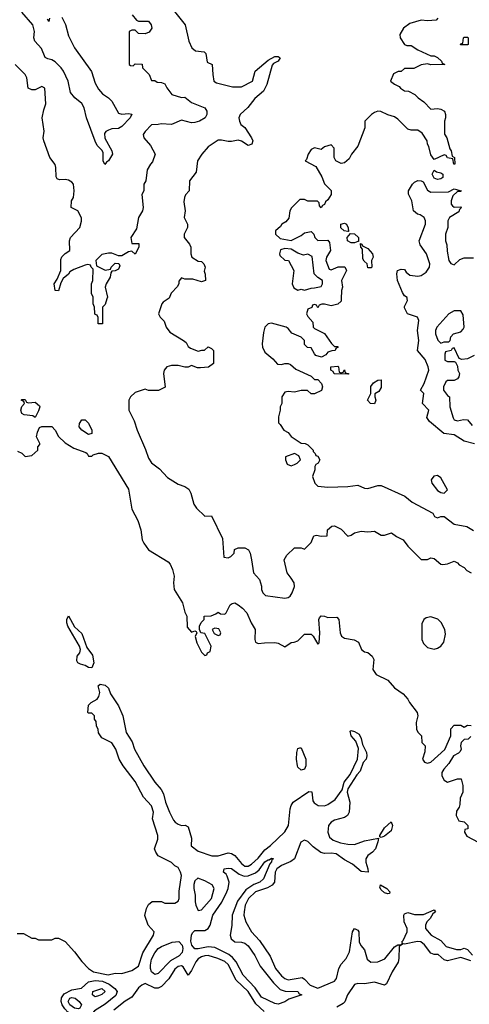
# Model space of a CAD drawing. Header units: inches. Extents: x 2380053 to 2584298, y 380219 to 546618.
# Tile 598 of 656: x 2522596 to 2525300, y 475754 to 481680. Entities that reach past the tile are written whole.
import ezdxf

# ---------------------------------------------------------------- set-up
doc = ezdxf.new("R2010")
doc.units = ezdxf.units.IN
doc.header["$MEASUREMENT"] = 0
doc.layers.add('C5427', color=7, linetype='Continuous')
doc.layers.add('C5428', color=7, linetype='Continuous')

msp = doc.modelspace()

# ---------------------------------------------------------------- linework, layer by layer
at = {"layer": 'C5427', "color": 2}
for points, elevation in [([(2523121.3, 480000), (2523110, 479966), (2523094, 479950), (2523094, 479850), (2523069.2, 479849.2), (2523067.3, 479887.3), (2523062, 479902), (2523050, 479906), (2523047.3, 479912.7), (2523046, 479950), (2523038, 479970), (2523038, 480000)], 34), ([(2523488.5, 480000), (2523459.6, 479980.4), (2523452, 479970), (2523431.3, 479910), (2523442, 479890), (2523466, 479866), (2523478, 479830), (2523499.8, 479799.8), (2523582, 479750), (2523596.9, 479736.9), (2523610, 479714), (2523623.6, 479703.6), (2523670, 479684.7), (2523692, 479692), (2523708, 479692), (2523728.9, 479711.1), (2523750, 479702), (2523762, 479690), (2523762, 479610), (2523731.3, 479588.7), (2523684.7, 479584.7), (2523664.7, 479584.7), (2523630, 479598), (2523610, 479588.7), (2523590, 479589), (2523550, 479599), (2523510, 479599), (2523482, 479590), (2523464.7, 479570), (2523461, 479550), (2523471.1, 479468.9), (2523431.1, 479448.9), (2523371.1, 479448.9), (2523350, 479455.3), (2523290, 479435.3), (2523262, 479410), (2523252, 479390), (2523252, 479330), (2523285.4, 479265.4), (2523302.8, 479210), (2523353.7, 479093.7), (2523370, 479042), (2523390, 479012), (2523436.9, 478976.9), (2523484.5, 478924.5), (2523550, 478884.7), (2523590, 478871.3), (2523614.4, 478854.4), (2523626, 478830), (2523643.5, 478763.5), (2523659.8, 478739.8), (2523710, 478692), (2523750, 478694), (2523816.9, 478556.9), (2523824.7, 478444.7), (2523850, 478442), (2523866, 478450), (2523886, 478470), (2523888.9, 478491.1), (2523910, 478502), (2523950, 478502), (2523972, 478490), (2523982, 478470), (2523991.3, 478430), (2524002, 478350), (2524038, 478310), (2524050.9, 478270.9), (2524051, 478250), (2524058.8, 478230), (2524074, 478214), (2524190, 478199.1), (2524210, 478202), (2524224, 478210), (2524236, 478230), (2524249.2, 478269.2), (2524246.6, 478290), (2524230, 478319), (2524204, 478350), (2524186, 478430), (2524203.1, 478456.9), (2524250, 478502), (2524290, 478502), (2524310, 478494), (2524350, 478534), (2524366, 478574), (2524382, 478578), (2524410, 478572), (2524446, 478574), (2524448, 478610), (2524472.7, 478632.7), (2524490, 478634), (2524530, 478614), (2524570, 478572), (2524590, 478578), (2524609.4, 478590.6), (2524650, 478601), (2524690, 478598), (2524730, 478602), (2524770, 478578), (2524790, 478578), (2524831.6, 478591.6), (2524862, 478570), (2524902, 478550), (2524930, 478512), (2525010, 478432), (2525048.4, 478431.6), (2525070, 478442), (2525090, 478438), (2525130, 478402), (2525141, 478401), (2525170, 478406), (2525210, 478422), (2525230, 478412), (2525239.6, 478399.6), (2525270, 478382), (2525285.4, 478365.4), (2525311.1, 478351.1)], 38), ([(2524530.3, 480000), (2524530, 479986), (2524510, 479968), (2524470, 479958), (2524430, 479968), (2524412.7, 479967.3), (2524398, 479962), (2524390, 479946), (2524382, 479962), (2524370, 479966), (2524358, 479962), (2524352.7, 479947.3), (2524330, 479938), (2524322, 479910), (2524330, 479894), (2524359.6, 479859.6), (2524362, 479830), (2524370, 479822), (2524430, 479792), (2524471.6, 479731.6), (2524490, 479714), (2524510, 479714), (2524512, 479710), (2524498, 479702), (2524494, 479690), (2524472.7, 479687.3), (2524450, 479678), (2524436.9, 479663.1), (2524411.6, 479648.4), (2524378, 479658), (2524368.4, 479668.4), (2524350, 479706), (2524327.3, 479707.3), (2524310, 479726), (2524308.7, 479750), (2524290, 479768.7), (2524232.9, 479792.9), (2524210, 479822), (2524198, 479830), (2524110, 479853.2), (2524090, 479848.7), (2524070.9, 479829.1), (2524062, 479798), (2524054.8, 479730), (2524056, 479710), (2524070, 479678), (2524118.5, 479638.5), (2524147.5, 479607.5), (2524170, 479604.7), (2524190, 479611), (2524210, 479611), (2524225.4, 479605.4), (2524256.9, 479576.9), (2524350, 479534), (2524370, 479514), (2524390, 479514), (2524412, 479490), (2524418, 479470), (2524410.8, 479449.2), (2524370, 479428), (2524348.4, 479428.4), (2524327.3, 479447.3), (2524290, 479448), (2524250, 479438), (2524210, 479442), (2524190, 479438), (2524172, 479410), (2524172, 479370), (2524162, 479350), (2524162, 479330), (2524152, 479290), (2524152.7, 479252.7), (2524163.6, 479243.6), (2524184.7, 479210), (2524210, 479196), (2524230, 479171), (2524290, 479131.3), (2524314, 479130), (2524330, 479122), (2524362, 479090), (2524362, 479082), (2524374, 479070), (2524378, 479058), (2524390, 479054), (2524402, 479030), (2524391.3, 479010), (2524378, 479002), (2524371.3, 478990), (2524371, 478970), (2524358, 478930), (2524371.1, 478891.1), (2524390, 478872), (2524450, 478867.3), (2524570, 478870.4), (2524630, 478878), (2524670, 478861), (2524690, 478858.8), (2524750, 478877.3), (2524770, 478876.3), (2524911.9, 478811.9), (2524957.1, 478777.1), (2525081, 478710), (2525092, 478690), (2525110, 478682.8), (2525129.4, 478690.6), (2525150, 478690.6), (2525210, 478642.8), (2525284.7, 478630), (2525326.2, 478606.2)], 42), ([(2525332, 479128), (2525270, 479144), (2525210, 479182), (2525148, 479190), (2525062, 479262), (2525045.6, 479285.6), (2525058, 479330), (2525018, 479370), (2525026, 479430), (2525006, 479450), (2525028.9, 479491.1), (2525057.2, 479570), (2525054, 479590), (2525034.8, 479634.8), (2524989.3, 479690), (2524996, 479750), (2524988.9, 479808.9), (2524997.2, 479870), (2524988, 479890), (2524929.3, 479909.3), (2524910, 479946), (2524910, 479954), (2524928, 479990), (2524927.6, 480000)], 42), ([(2525330, 479659), (2525290, 479639), (2525254.6, 479634.6), (2525240.2, 479640.2), (2525210, 479706), (2525198, 479702), (2525191.6, 479688.4), (2525158, 479682), (2525152.7, 479667.3), (2525154, 479630), (2525170, 479622), (2525210, 479622), (2525218, 479618), (2525230, 479594), (2525231, 479570), (2525241, 479550), (2525238, 479530), (2525230, 479518), (2525210, 479508.7), (2525170, 479508), (2525159.6, 479500.4), (2525144.7, 479470), (2525146, 479450), (2525170, 479418), (2525182, 479410), (2525182.8, 479350), (2525202.8, 479282.8), (2525210, 479272), (2525230, 479264.7), (2525266.3, 479273.7), (2525290, 479270.8), (2525318.5, 479238.5)], 42), ([(2522583.6, 479083.6), (2522610, 479072), (2522630, 479052), (2522670, 479058), (2522706, 479090), (2522706, 479110), (2522716.4, 479123.6), (2522718, 479130), (2522698, 479170), (2522703.1, 479196.9), (2522715.3, 479224.7), (2522728.9, 479231.1), (2522790, 479230.8), (2522810.5, 479210.5), (2522830, 479171), (2522870, 479134), (2522921.1, 479101.1), (2522994.4, 479074.4), (2523002, 479070), (2523010, 479054), (2523030, 479054), (2523038, 479062), (2523070, 479072), (2523090, 479072), (2523130.9, 479050.9), (2523250, 478854), (2523270, 478734), (2523306.4, 478666.4), (2523324.7, 478610), (2523332, 478550), (2523342, 478530), (2523371, 478490), (2523490, 478418), (2523502, 478402), (2523516, 478370), (2523526, 478330), (2523521, 478290), (2523524.7, 478250), (2523576, 478170), (2523590, 478114), (2523602, 478090), (2523603.6, 478023.6), (2523630, 477994), (2523650, 478002), (2523658, 477998), (2523662, 477990), (2523652, 477968), (2523661, 477930), (2523690, 477874), (2523710, 477854), (2523722, 477858), (2523726, 477870), (2523742, 477878), (2523748, 477910), (2523710, 477986), (2523686, 477990), (2523678, 478010), (2523678, 478030), (2523688, 478052), (2523706, 478070), (2523706, 478090), (2523747.3, 478092.7), (2523776.4, 478103.6), (2523790, 478114), (2523803.6, 478103.6), (2523830, 478102), (2523838, 478110), (2523861.2, 478158.8), (2523873.6, 478166.4), (2523890, 478171), (2523910, 478158.8), (2523937.3, 478137.3), (2523962, 478110), (2523988, 478050), (2524012.7, 478010), (2524010.7, 477950), (2524014.4, 477934.4), (2524030, 477924.9), (2524069.6, 477930.4), (2524130.7, 477930.7), (2524150, 477927.3), (2524190, 477906), (2524230, 477932), (2524247.3, 477932.7), (2524270, 477942), (2524310, 477982), (2524350, 477982), (2524362, 477970), (2524390, 477922), (2524398, 477930), (2524402, 477990), (2524395.3, 478070), (2524400.2, 478079.8), (2524410, 478091.3), (2524430, 478091), (2524450, 478082.8), (2524504.7, 478084.7), (2524516, 478070), (2524524.7, 477990), (2524532, 477970), (2524550, 477958), (2524607.1, 477947.1), (2524634, 477934), (2524651.3, 477890), (2524670, 477876), (2524690.5, 477870.5), (2524716, 477850), (2524726, 477830), (2524721, 477770), (2524739.8, 477739.8), (2524810, 477704.7), (2524850, 477658), (2524902, 477622), (2524931.1, 477591.1), (2524941, 477570), (2524986.8, 477510), (2524990.8, 477490), (2524981, 477450), (2524982, 477410), (2524991.6, 477391.6), (2525012, 477370), (2525014, 477330), (2525034, 477310), (2525032.7, 477272.7), (2525018, 477230), (2525030, 477212), (2525050, 477206), (2525070, 477211.3), (2525152.7, 477287.3), (2525188.7, 477370), (2525188.4, 477411.6), (2525210, 477434), (2525250, 477434), (2525270, 477422), (2525290, 477434), (2525312, 477432)], 34), ([(2522580.4, 476179.6), (2522619.6, 476179.6), (2522670, 476152), (2522690, 476152), (2522710, 476142), (2522790, 476142), (2522810, 476152), (2522830, 476152), (2522870, 476131.3), (2522926, 476070), (2522970, 476011), (2523011, 475970), (2523041, 475950), (2523129, 475931), (2523170, 475941), (2523210, 475938.8), (2523270, 475957.3), (2523310, 475982.8), (2523337, 476063), (2523402, 476170), (2523405.2, 476190), (2523368.7, 476230), (2523349.1, 476289.1), (2523358, 476330), (2523370, 476354), (2523392.7, 476372.7), (2523450, 476372), (2523470, 476362), (2523530, 476362), (2523550, 476374), (2523555.3, 476390), (2523555.3, 476435.3), (2523568.7, 476530), (2523564, 476550), (2523550, 476578), (2523530, 476588), (2523510, 476608), (2523430, 476648), (2523415.3, 476670), (2523408, 476690), (2523427.3, 476747.3), (2523428, 476770), (2523395.3, 476870), (2523401.2, 476910), (2523390, 476948), (2523340.7, 477000.7), (2523290, 477094), (2523219, 477190), (2523194, 477230), (2523174, 477290), (2523150, 477328), (2523090, 477358), (2523070, 477388), (2523068.7, 477408.7), (2523058, 477430), (2523056.4, 477456.4), (2523046, 477470), (2523046, 477490), (2523030, 477506), (2523010, 477506), (2523006, 477510), (2523010, 477554), (2523026, 477570), (2523062, 477590), (2523072.5, 477607.5), (2523078, 477630), (2523069.1, 477670.9), (2523080.2, 477679.8), (2523110, 477674.8), (2523130, 477657.3), (2523142.4, 477622.4), (2523190.7, 477550), (2523217.3, 477490), (2523236.3, 477390), (2523273, 477333), (2523287.7, 477290), (2523343, 477190), (2523410, 477091.3), (2523447.5, 477047.5), (2523460.7, 477020.7), (2523473.4, 476970), (2523497.1, 476910), (2523522.3, 476862.3), (2523530.4, 476850.4), (2523550, 476837.3), (2523570, 476831), (2523591.6, 476831.6), (2523610, 476822), (2523630, 476754), (2523628, 476708), (2523670, 476674.9), (2523751.7, 476648.3), (2523790, 476646.7), (2523850, 476664.9), (2523870, 476660.7), (2523890.4, 476650.4), (2523930, 476600.7), (2523950, 476586), (2523970, 476586), (2523990, 476598), (2524030, 476634.4), (2524070, 476684.4), (2524105.2, 476710), (2524190, 476792.7), (2524212.4, 476830), (2524224, 476930), (2524229, 476950), (2524241.2, 476970), (2524335.3, 477035.3), (2524353, 477033), (2524358.8, 476978.8), (2524366.4, 476966.4), (2524390.7, 476950.7), (2524430, 476948), (2524450, 476955.5), (2524494.2, 476985.8), (2524534.8, 477045.2), (2524547.6, 477090), (2524583.3, 477136.7), (2524627.3, 477230), (2524634, 477294), (2524618.4, 477338.4), (2524589.3, 477370), (2524583.1, 477396.9), (2524590, 477402), (2524610, 477396), (2524638.8, 477378.8), (2524650, 477354), (2524657.3, 477317.3), (2524682, 477270), (2524684.9, 477250), (2524680.7, 477230), (2524662.8, 477210), (2524643.1, 477156.9), (2524624.4, 477135.6), (2524570.5, 477050), (2524566.8, 477030), (2524581.7, 476970), (2524578.7, 476910), (2524568, 476890), (2524550, 476878), (2524490, 476862.4), (2524469, 476851), (2524454.4, 476830), (2524450.3, 476790), (2524460.5, 476760.5), (2524482.2, 476742.2), (2524525.3, 476725.2), (2524570, 476717), (2524610, 476716.4), (2524670, 476738), (2524754, 476754), (2524751.3, 476731.3), (2524736.3, 476690), (2524718.8, 476670), (2524690.5, 476649.5), (2524677.3, 476630), (2524677.3, 476610), (2524691.1, 476568.9), (2524691.6, 476548.4), (2524650, 476554), (2524598.3, 476598.3), (2524550, 476623.7), (2524499.1, 476659.1), (2524470, 476663.5), (2524430, 476661.6), (2524408, 476668), (2524361.6, 476701.6), (2524330, 476733.3), (2524310, 476742.4), (2524287.2, 476730), (2524248.2, 476630), (2524227.1, 476612.9), (2524170, 476589.6), (2524143.1, 476570), (2524133.7, 476550), (2524128.2, 476490), (2524114, 476470), (2524085.8, 476454.2), (2524015.5, 476430), (2523972.7, 476390), (2523953, 476350), (2523945.5, 476310), (2523944.9, 476290), (2523957.3, 476250), (2523990, 476191), (2524038, 476138), (2524103.4, 476043.4), (2524134, 475970), (2524170, 475924.9), (2524190, 475908.2), (2524210, 475902), (2524294.8, 475914.8), (2524310, 475906), (2524342.8, 475870), (2524390, 475850.7), (2524490, 475894), (2524502, 475910), (2524515.1, 475970), (2524530, 475996), (2524559, 476030), (2524579, 476070), (2524597.2, 476190), (2524609.4, 476210.6), (2524630, 476201), (2524636.3, 476190), (2524637.3, 476130), (2524647.5, 476107.5), (2524670, 476082), (2524686.4, 476026.4), (2524707.7, 476007.7), (2524750, 476010.5), (2524792.7, 476027.3), (2524850, 476100.7), (2524871.3, 476111.3), (2524888.7, 476111.3), (2524898, 476122), (2524895.3, 476130), (2524902.7, 476137.3), (2524926, 476190), (2524926, 476210), (2524909.4, 476250.6), (2524906, 476290), (2524910, 476298), (2524930, 476306), (2524970, 476294.8), (2525024.7, 476295.3), (2525090, 476322), (2525098, 476310), (2525082, 476298), (2525064.7, 476270), (2525044.7, 476250), (2525036, 476230), (2525036, 476210), (2525070.5, 476170.5), (2525130, 476138.8), (2525162, 476102), (2525223.5, 476083.5), (2525250, 476084.7), (2525270, 476091), (2525290, 476084.7), (2525318.8, 476050)], 30), ([(2525310, 477366), (2525294, 477350), (2525270, 477348), (2525252, 477330), (2525246.8, 477310), (2525251.3, 477290), (2525245.4, 477274.6), (2525235.3, 477264.7), (2525204.7, 477250), (2525176.8, 477203.2), (2525146.8, 477170), (2525136, 477150), (2525136, 477130), (2525150, 477102), (2525170, 477091.3), (2525230, 477111.3), (2525252, 477110), (2525262, 477070), (2525262, 477030), (2525245.4, 476994.6), (2525243.6, 476956.4), (2525239.6, 476940.4), (2525223.6, 476916.4), (2525222, 476890), (2525238, 476858), (2525270, 476852), (2525290.9, 476830.9), (2525292, 476810), (2525274, 476806), (2525272, 476790), (2525285.4, 476765.4), (2525354, 476730)], 34), ([(2525310, 476015.3), (2525250, 476035.3), (2525170, 476015.3), (2525150, 476022), (2525114, 476054), (2525090, 476054), (2525070, 476062), (2525031.8, 476111.8), (2525009.5, 476129.5), (2524987.9, 476132.1), (2524910, 476115.3), (2524902, 476118), (2524878, 476102), (2524877.6, 476030), (2524873.3, 476006.7), (2524836.3, 475950), (2524802, 475878), (2524790, 475869), (2524730, 475887.6), (2524670, 475877.6), (2524630, 475879.5), (2524610, 475873.2), (2524568, 475810), (2524550.9, 475769.1), (2524541, 475759), (2524503.5, 475736.5)], 30), ([(2524066.6, 475710), (2524017, 475757), (2523969.6, 475830), (2523898.7, 475898.7), (2523850, 475994), (2523830, 476011.3), (2523788.7, 476030), (2523730, 476047.3), (2523710, 476045.6), (2523690, 476040.5), (2523670, 476027.3), (2523655.8, 476010), (2523630, 475957.2), (2523610, 475929), (2523578.6, 475978.6), (2523570, 475984.5), (2523550, 475981.6), (2523530, 475965.1), (2523492.8, 475907.3), (2523450, 475860.9), (2523430, 475852), (2523410, 475852), (2523350, 475878.4), (2523330, 475869.6), (2523310, 475853.3), (2523270, 475796.2), (2523230, 475772.3), (2523162, 475718)], 30)]:
    msp.add_lwpolyline(points, dxfattribs=dict(at, elevation=elevation))
for points, elevation in [([(2525248.7, 479928.7), (2525210, 479928.7), (2525178, 479910), (2525104.7, 479830), (2525098, 479810), (2525098, 479790), (2525111.6, 479751.6), (2525130, 479734), (2525150, 479742), (2525170, 479742), (2525178, 479742), (2525186, 479750), (2525188.7, 479771.3), (2525206, 479790), (2525250, 479802), (2525263.1, 479816.9), (2525268.7, 479830), (2525263.1, 479903.1)], 42), ([(2524530, 479554), (2524542, 479558), (2524550, 479572), (2524554, 479554), (2524574, 479550), (2524574, 479546), (2524570, 479546), (2524488.4, 479548.4), (2524482, 479562), (2524468, 479570), (2524468.4, 479591.6), (2524510, 479594), (2524514, 479590), (2524518, 479558)], 42), ([(2524730, 479368), (2524706, 479370), (2524689, 479390), (2524708.7, 479430), (2524708.4, 479471.6), (2524724.7, 479495.3), (2524750, 479511), (2524770, 479512), (2524770, 479466), (2524756.9, 479443.1), (2524732.7, 479427.3), (2524732, 479410), (2524738, 479390)], 42), ([(2522650, 479374), (2522690, 479378), (2522716, 479356), (2522718, 479350), (2522710, 479326), (2522690, 479286), (2522675.3, 479295.3), (2522622.7, 479302.7), (2522609.4, 479309.4), (2522604, 479330), (2522608.7, 479351.3), (2522626, 479370), (2522622, 479382), (2522606, 479390), (2522610, 479394), (2522630, 479394), (2522638, 479378)], 34), ([(2523010, 479183.7), (2522969.2, 479210), (2522953.2, 479230), (2522955.3, 479250), (2522970, 479271.3), (2522990, 479272), (2523010, 479252), (2523030.6, 479210), (2523030, 479188.7)], 34), ([(2524250, 479068.7), (2524194, 479050), (2524194, 479030), (2524205.4, 479005.4), (2524230, 478994), (2524250, 479002), (2524266, 479010), (2524286, 479030), (2524274.6, 479054.6)], 42), ([(2525110, 478937.2), (2525086.4, 478933.6), (2525071.3, 478910), (2525076, 478890), (2525110, 478847.3), (2525130, 478834.8), (2525150, 478831.3), (2525168.7, 478850), (2525130, 478922)], 46), ([(2523030, 477779), (2523010, 477781.2), (2522990, 477794), (2522961.2, 477801.2), (2522946, 477810), (2522940.4, 477820.4), (2522942, 477850), (2522958, 477870), (2522962, 477890), (2522955.3, 477910), (2522885.2, 478030), (2522879, 478050), (2522879, 478070), (2522890, 478092), (2522926.4, 478026.4), (2522970, 477984.7), (2523001, 477901), (2523034.6, 477854.6), (2523042, 477810)], 30), ([(2525070, 478086), (2525040.5, 478079.5), (2525026, 478070), (2525015.9, 478044.1), (2525014.8, 477950), (2525025.8, 477925.8), (2525050, 477901), (2525090, 477890.8), (2525110, 477897.3), (2525129, 477910), (2525147, 477933), (2525157.5, 477982.5), (2525152.7, 478010), (2525131.8, 478051.8), (2525111.7, 478071.7)], 38), ([(2523770, 478018), (2523754, 478010), (2523765.4, 477985.4), (2523790, 477974), (2523802, 477978), (2523806, 477990), (2523794.6, 478014.6)], 34), ([(2524290, 477164), (2524270, 477182), (2524267, 477190), (2524260.9, 477230), (2524262.7, 477270), (2524270, 477294), (2524282, 477298), (2524290, 477298), (2524316.3, 477230), (2524316.3, 477190), (2524310, 477169)], 30), ([(2524770, 476758), (2524762, 476762), (2524762, 476770), (2524790, 476816), (2524831.3, 476851.3), (2524838, 476830), (2524830, 476798), (2524790, 476765.2)], 30), ([(2524150, 475755.1), (2524130, 475758), (2524050, 475797), (2524013.1, 475853.1), (2523941.3, 475930), (2523898.7, 476010), (2523876.2, 476036.2), (2523853.6, 476053.6), (2523770, 476094.8), (2523730, 476099.3), (2523670, 476087.3), (2523650, 476088), (2523632.6, 476110), (2523626.1, 476133.9), (2523629.7, 476170.3), (2523635.6, 476184.4), (2523650, 476198.4), (2523710, 476198.9), (2523729.8, 476210.2), (2523741.1, 476230), (2523758.9, 476290), (2523811.9, 476368.1), (2523841.3, 476430), (2523849.7, 476450), (2523856.2, 476490), (2523844.8, 476524.8), (2523837.5, 476537.5), (2523822, 476550), (2523826, 476570), (2523850, 476574), (2523870, 476570.4), (2523916.9, 476536.9), (2523946, 476526), (2523970, 476527), (2524015.5, 476544.5), (2524037, 476563), (2524070, 476610.4), (2524090, 476624), (2524096.5, 476623.5), (2524110, 476633.4), (2524122, 476630), (2524113.7, 476626.3), (2524110.9, 476610.9), (2524100.9, 476599.1), (2524062.4, 476510), (2524040.7, 476490), (2524004.8, 476475.2), (2523956.5, 476443.5), (2523905.4, 476374.6), (2523874.3, 476290), (2523872.1, 476227.9), (2523863.1, 476170), (2523868.9, 476148.9), (2523890, 476130.5), (2523930, 476128.2), (2523950, 476121.6), (2523970, 476104.9), (2524010, 476047.3), (2524042.8, 475982.7), (2524123.4, 475883.4), (2524163.7, 475843.7), (2524192.1, 475832.1), (2524270, 475830.5), (2524276.9, 475816.9), (2524294, 475810), (2524215.6, 475784.4), (2524190, 475769.5)], 26), ([(2523667.3, 476512.7), (2523650, 476498), (2523644.5, 476475.5), (2523642.8, 476450), (2523651, 476410), (2523651, 476370), (2523654.8, 476350), (2523670, 476318), (2523690, 476322), (2523749, 476390), (2523765.2, 476450), (2523752.9, 476472.9), (2523710, 476496.2)], 30), ([(2524810, 476418), (2524790, 476424), (2524770, 476442), (2524763.1, 476456.9), (2524767.3, 476472.7), (2524804.7, 476450), (2524822, 476430), (2524819.6, 476420.4)], 30), ([(2523410, 475934), (2523389.8, 475949.8), (2523383, 475970), (2523382, 475990), (2523390, 476024.7), (2523410, 476064), (2523430, 476090.5), (2523450, 476101.6), (2523512.4, 476127.6), (2523552.8, 476132.7), (2523573.4, 476110), (2523578.3, 476090), (2523573.9, 476066.1), (2523555.1, 476044.9), (2523503.7, 476016.3), (2523430, 475938.4)], 26), ([(2522990, 475669.6), (2522910, 475691.9), (2522886.2, 475706.2), (2522866.9, 475726.9), (2522852, 475750), (2522846, 475770), (2522847.9, 475792.1), (2522863.2, 475816.8), (2522910, 475840.7), (2522968.3, 475851.7), (2523010, 475888.7), (2523050, 475898), (2523093.9, 475893.9), (2523134.8, 475874.8), (2523168.8, 475850), (2523183.1, 475830), (2523173.9, 475806.1), (2523110, 475754.7), (2523045.8, 475714.2), (2523010, 475671.8)], 26), ([(2523050, 475799.3), (2523043.3, 475803.3), (2523034, 475810), (2523035.3, 475830), (2523091, 475850), (2523110.6, 475830), (2523090, 475813.2), (2523070, 475805.1)], 22), ([(2522950, 475727.1), (2522926.6, 475730), (2522898.7, 475750), (2522888.7, 475770), (2522898, 475790), (2522910, 475795.6), (2522930, 475790.3), (2522954.9, 475770), (2522968, 475750), (2522958.8, 475730)], 22)]:
    msp.add_lwpolyline(points, close=True, dxfattribs=dict(at, elevation=elevation))
at = {"layer": 'C5428', "color": 2}
for points, elevation in [([(2522850, 481696), (2522871.8, 481651.8), (2522890, 481582.8), (2522926.7, 481510), (2523027.5, 481367.5), (2523050, 481298.8), (2523070, 481262), (2523094.6, 481234.6), (2523130.2, 481210.2), (2523150.4, 481190), (2523190, 481118), (2523210, 481110.8), (2523250, 481116), (2523270.8, 481110.8), (2523261, 481090), (2523210, 481037.2), (2523190, 481025.2), (2523150, 481022.7), (2523130, 481015.1), (2523113.7, 481006.3), (2523105.8, 480994.2), (2523108, 480968), (2523150.7, 480890), (2523154, 480870), (2523130.7, 480830), (2523118, 480822), (2523108.9, 480808.9), (2523099, 480830), (2523098.6, 480878.6), (2523092.5, 480892.5), (2523063.2, 480923.2), (2523050, 480948), (2522998.7, 481090), (2522983.6, 481150), (2522970, 481176), (2522928.7, 481210), (2522900.9, 481240.9), (2522887, 481310), (2522859.7, 481370), (2522846, 481390), (2522810, 481426), (2522790, 481438.7), (2522764.7, 481444.7), (2522750, 481453.2), (2522726.7, 481506.7), (2522686.6, 481550), (2522682, 481570), (2522685.1, 481610), (2522676.2, 481650), (2522610, 481724.5)], 30), ([(2522776, 481690), (2522770.8, 481669.2), (2522764, 481684)], 26), ([(2523272, 481710), (2523298, 481678), (2523310, 481671.3), (2523370.4, 481670.4), (2523386.8, 481650), (2523390.7, 481630), (2523374.4, 481605.6), (2523350, 481594), (2523310, 481598), (2523290, 481618), (2523270, 481618), (2523254, 481610), (2523254, 481410), (2523263.6, 481403.6), (2523278, 481402), (2523290, 481414), (2523332.7, 481412.7), (2523334, 481390), (2523374, 481350), (2523390, 481314), (2523410, 481314), (2523423.6, 481303.6), (2523450, 481302), (2523470, 481294), (2523482, 481270), (2523512, 481230), (2523570, 481211), (2523590, 481214.8), (2523630, 481181), (2523710.5, 481150.5), (2523722.8, 481130), (2523722.8, 481110), (2523711, 481090), (2523678, 481070), (2523650, 481060.9), (2523630, 481059.3), (2523570, 481075.1), (2523510, 481048.7), (2523446.8, 481053.2), (2523428.4, 481048.4), (2523390, 481048), (2523350, 481008), (2523338, 480990), (2523342, 480970), (2523382.5, 480922.5), (2523411, 480870), (2523396, 480824), (2523382, 480810), (2523363.6, 480776.4), (2523354, 480710), (2523342, 480690), (2523342, 480650), (2523331.6, 480628.4), (2523338.8, 480550), (2523334.8, 480530), (2523311, 480490), (2523298, 480422), (2523264.7, 480370), (2523270, 480334), (2523312.7, 480332.7), (2523312, 480310), (2523290, 480268), (2523270, 480286), (2523250, 480282), (2523210, 480258), (2523190, 480258), (2523150, 480275.3), (2523130, 480275.3), (2523090, 480266), (2523054, 480230), (2523058, 480198), (2523110, 480172), (2523142, 480178), (2523146, 480190), (2523170, 480214), (2523192.7, 480212.7), (2523198, 480198), (2523190, 480178), (2523170, 480168), (2523150, 480166), (2523143.6, 480156.4), (2523141, 480130), (2523116, 480090), (2523111.3, 480070), (2523124.7, 480010), (2523121.3, 480000)], 34), ([(2523526.8, 481730), (2523590.8, 481650), (2523614, 481550), (2523630.8, 481510), (2523652.8, 481492.8), (2523706.4, 481486.4), (2523716.3, 481476.3), (2523724.7, 481424.7), (2523754, 481410), (2523757.3, 481350), (2523764.7, 481310), (2523779.8, 481299.8), (2523876, 481276), (2523930, 481275.5), (2523997.2, 481310), (2524013.2, 481370), (2524090, 481436), (2524130, 481458.8), (2524150, 481458), (2524162, 481450), (2524151.3, 481430), (2524123.5, 481416.5), (2524114.4, 481405.6), (2524082, 481290), (2524062.8, 481250), (2524010, 481205.2), (2523968.5, 481151.5), (2523922.8, 481110), (2523914.8, 481090), (2523917.3, 481070), (2523926.8, 481050), (2523950.4, 481030.4), (2523990.8, 480970), (2523998, 480950), (2523992, 480930), (2523970, 480922), (2523929.4, 480949.4), (2523910, 480955.1), (2523870, 480946), (2523850, 480946), (2523810, 480955.3), (2523790, 480955.3), (2523730, 480915.3), (2523691.3, 480870), (2523666, 480830), (2523657.3, 480762.7), (2523618, 480710), (2523616, 480650), (2523594.4, 480625.6), (2523586.8, 480610), (2523584, 480584), (2523592, 480530), (2523584.7, 480490), (2523604.7, 480450), (2523606, 480430), (2523584.7, 480390), (2523584.7, 480370), (2523618, 480330), (2523624.7, 480310), (2523624.7, 480270), (2523631.3, 480250), (2523670, 480226), (2523690, 480224.7), (2523704.7, 480210), (2523711.3, 480190), (2523706, 480166), (2523712, 480148), (2523714, 480110), (2523690, 480102), (2523638, 480118), (2523590, 480118), (2523570, 480126), (2523552.7, 480107.3), (2523552.7, 480092.7), (2523545.4, 480074.6), (2523506.4, 480033.6), (2523495.3, 480004.7), (2523488.5, 480000)], 38), ([(2525112, 481690), (2525102, 481678), (2525050, 481673.2), (2525010, 481677.2), (2524943.5, 481656.5), (2524904.7, 481630), (2524882, 481590), (2524884.7, 481570), (2524910, 481531.3), (2524925.4, 481525.4), (2524950, 481524.7), (2524990, 481498), (2525070, 481462), (2525090, 481462), (2525110, 481452), (2525134, 481430), (2525138, 481418), (2525154, 481410), (2525070, 481409), (2525050, 481415.3), (2525010, 481408), (2524967.3, 481387.3), (2524910, 481386), (2524891.6, 481368.4), (2524872.7, 481367.3), (2524845.4, 481354.6), (2524826, 481310), (2524850, 481292), (2524878.8, 481278.8), (2524887.1, 481267.1), (2524910, 481252), (2524934, 481250), (2524972, 481230), (2524992, 481210), (2525026.4, 481186.4), (2525070, 481142), (2525110, 481144.7), (2525130, 481141), (2525151.3, 481130), (2525158, 481110), (2525158, 481090), (2525151.1, 481068.9), (2525151.6, 480991.6), (2525164.7, 480970), (2525183.6, 480903.6), (2525191.6, 480891.6), (2525198, 480858), (2525212, 480850), (2525214, 480810), (2525208, 480810), (2525202, 480842), (2525168.4, 480848.4), (2525162, 480862), (2525150, 480866), (2525090, 480838), (2525070, 480866), (2525057.2, 480917.2), (2525048.7, 480930), (2525048, 480950), (2525016.5, 480996.5), (2524990, 481015.3), (2524950, 481015.3), (2524930, 481022), (2524870, 481082), (2524850, 481095.3), (2524810, 481108), (2524768.4, 481128.4), (2524750, 481128.7), (2524730, 481122), (2524712, 481110), (2524672, 481070), (2524672, 481030), (2524630, 480918), (2524592, 480870), (2524576.9, 480843.1), (2524550, 480818), (2524530, 480815.3), (2524498, 480830), (2524488, 480850), (2524487.3, 480907.3), (2524470, 480926), (2524430, 480915.3), (2524410, 480898), (2524370, 480908.7), (2524350, 480898), (2524331.3, 480870), (2524322, 480838), (2524314, 480830), (2524376.9, 480796.9), (2524414.4, 480734.4), (2524430, 480692), (2524470, 480652), (2524470, 480628), (2524450, 480595.3), (2524436, 480584), (2524430, 480568.7), (2524418, 480562), (2524410, 480548.7), (2524400.4, 480560.4), (2524398, 480578), (2524387.3, 480587.3), (2524330, 480588), (2524310, 480598), (2524282, 480598), (2524231.6, 480548.4), (2524222, 480530), (2524215.3, 480484.7), (2524197.3, 480462.7), (2524172, 480450), (2524164.7, 480435.3), (2524134, 480410), (2524134, 480390), (2524163.6, 480363.6), (2524230, 480352), (2524290, 480382), (2524310, 480398), (2524350, 480404.7), (2524364.7, 480390), (2524371.3, 480370), (2524390, 480351.3), (2524450, 480354), (2524459.6, 480339.6), (2524464.7, 480290), (2524442, 480250), (2524438, 480230), (2524458, 480178), (2524470, 480174), (2524512.7, 480192.7), (2524552.7, 480192.7), (2524562, 480170), (2524532, 480110), (2524538, 480070), (2524531.3, 480050), (2524530.3, 480000)], 42), ([(2523038, 480000), (2523038, 480010), (2523028.9, 480031.1), (2523028.7, 480090), (2523035.3, 480110), (2523038, 480178), (2523026, 480190), (2523022, 480202), (2523006, 480206), (2522990, 480202), (2522922.8, 480177.2), (2522898, 480162), (2522890, 480148), (2522858, 480122), (2522843.6, 480096.4), (2522830, 480048), (2522808.9, 480051.1), (2522804, 480090), (2522822, 480118), (2522844, 480170), (2522843.2, 480236.8), (2522850, 480252), (2522870, 480272), (2522898, 480290), (2522895.3, 480350), (2522902, 480370), (2522957.2, 480430), (2522968.4, 480468.4), (2522968.4, 480488.4), (2522946, 480530), (2522906, 480550), (2522908.7, 480590), (2522919, 480610), (2522924, 480650), (2522919, 480690), (2522910, 480702), (2522890, 480714), (2522870, 480719), (2522836.4, 480716.4), (2522822, 480722), (2522815.3, 480735.3), (2522814, 480790), (2522809.1, 480809.1), (2522777.2, 480850), (2522741.2, 480950), (2522737.2, 480970), (2522742.7, 481010), (2522732.3, 481090), (2522741.5, 481138.5), (2522753.6, 481173.6), (2522747.3, 481267.3), (2522730, 481278), (2522690, 481258), (2522670, 481258), (2522648, 481268), (2522639, 481330), (2522629, 481350), (2522569.3, 481410)], 34), ([(2524927.6, 480000), (2524927.3, 480007.3), (2524910, 480018), (2524898, 480038), (2524869.3, 480110), (2524864, 480150), (2524869.3, 480170.7), (2524890, 480178.8), (2524910, 480176), (2524920.5, 480160.5), (2524942.5, 480142.5), (2524990, 480137.1), (2525010, 480140.4), (2525040.1, 480159.9), (2525060.9, 480190), (2525063.7, 480210), (2525043.7, 480270), (2525004.7, 480324.7), (2524999, 480350), (2525038, 480450), (2525038, 480470), (2525028, 480490), (2525005.2, 480505.2), (2524989.5, 480509.5), (2524964, 480530), (2524955.3, 480590), (2524935.3, 480630), (2524935.3, 480650), (2524958, 480690), (2524970, 480702), (2524990, 480712), (2525011.1, 480711.1), (2525023.6, 480703.6), (2525050, 480654), (2525070, 480642), (2525175.3, 480644.7), (2525210, 480662), (2525252, 480650), (2525250, 480646), (2525230, 480646), (2525201, 480619), (2525191.3, 480590), (2525192, 480570), (2525199.6, 480559.6), (2525210, 480552), (2525250, 480554), (2525254, 480550), (2525242, 480538), (2525236.9, 480523.1), (2525182, 480490), (2525172, 480470), (2525172, 480430), (2525158, 480390), (2525158, 480350), (2525165.4, 480325.4), (2525166.4, 480286.4), (2525178, 480230), (2525190, 480212), (2525210, 480204.7), (2525243.2, 480236.8), (2525270, 480246), (2525326.4, 480246.4)], 42)]:
    msp.add_lwpolyline(points, dxfattribs=dict(at, elevation=elevation))
at = {"layer": 'C5428', "color": 2, "elevation": 42}
for points in [[(2525290, 481528), (2525248.4, 481528.4), (2525250, 481534), (2525262, 481538), (2525266, 481570), (2525270, 481574), (2525290, 481574), (2525294, 481570), (2525294, 481530)], [(2525110, 480718), (2525090, 480726), (2525078, 480750), (2525090, 480774), (2525103.6, 480763.6), (2525130, 480758), (2525142, 480750), (2525142, 480730), (2525130, 480722)], [(2524570, 480406), (2524548.4, 480408.4), (2524527.3, 480427.3), (2524528, 480450), (2524550, 480456), (2524562, 480450), (2524572.7, 480427.3), (2524574, 480406)], [(2524590, 480338), (2524568.7, 480348.7), (2524566, 480370), (2524586, 480394), (2524610, 480392), (2524634, 480370), (2524634, 480346), (2524630, 480346), (2524610, 480338)], [(2524690, 480186), (2524686, 480210), (2524667.3, 480227.3), (2524660.4, 480240.4), (2524658, 480298), (2524648, 480310), (2524646, 480334), (2524654, 480330), (2524658, 480318), (2524690, 480302), (2524718, 480270), (2524722, 480250), (2524712, 480230), (2524714, 480190), (2524710, 480186)], [(2524190, 480302), (2524165.4, 480294.6), (2524158, 480270), (2524161, 480261), (2524190, 480232), (2524214, 480230), (2524244.7, 480170), (2524236, 480090), (2524246, 480066), (2524270, 480052), (2524290, 480058), (2524310, 480052), (2524350, 480064.7), (2524370, 480066), (2524410, 480074), (2524418, 480090), (2524418, 480110), (2524390, 480128), (2524368, 480150), (2524354.6, 480254.6), (2524330, 480268), (2524303.1, 480263.1), (2524270, 480275.3), (2524230, 480298)]]:
    msp.add_lwpolyline(points, close=True, dxfattribs=at)

doc.saveas('drawing.dxf')
